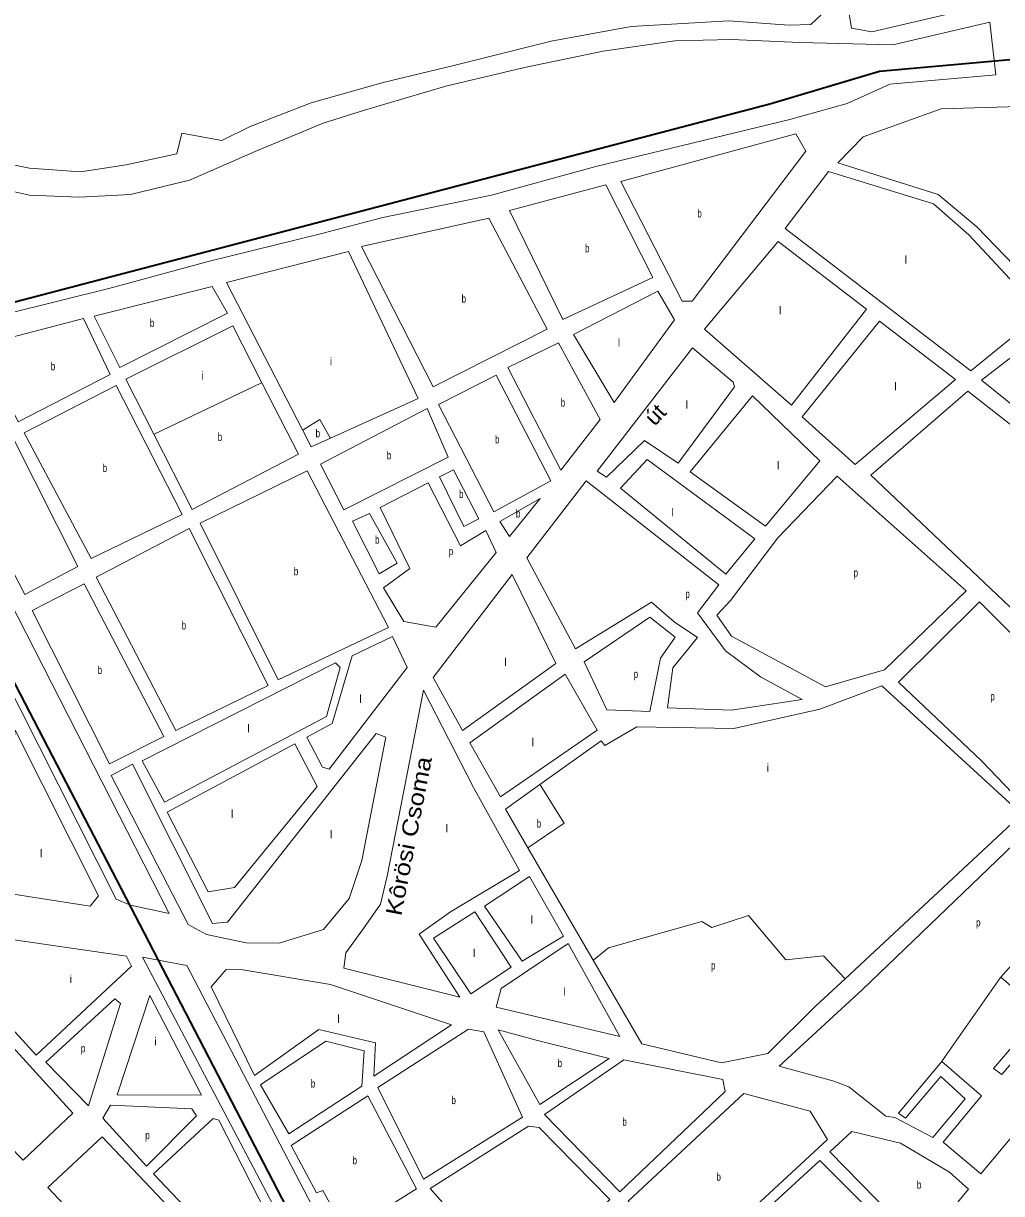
# Model space of a CAD drawing. Extents: x 639657 to 671642, y 222838 to 252123.
# Drawn here: x 655866 to 657088, y 237316 to 238779 of the extents above; entities that cross this region are included whole.
import ezdxf
from ezdxf.enums import TextEntityAlignment as Align

# ---------------------------------------------------------------- set-up
doc = ezdxf.new("R2010")
doc.units = 0
doc.header["$LTSCALE"] = 4
for name, color, linetype, lineweight in [('1', 7, 'Continuous', 13), ('21', 7, 'Continuous', 13), ('57', 7, 'Continuous', 35)]:
    doc.layers.add(name, color=color, linetype=linetype, lineweight=lineweight)
doc.layers.add('22', color=7, linetype='Continuous')
doc.layers.add('7', color=7, linetype='Continuous')

msp = doc.modelspace()

# ---------------------------------------------------------------- linework, layer by layer
at = {"layer": '1'}
for p, q in [((656127.496, 238400.888), (656163.989, 238329.556)), ((656225.69, 238249.63), (656214.859, 238270.579)), ((656839.192, 237933.767), (656751.01, 237920.32)), ((656306.9, 237891.11), (656120.812, 237655.463)), ((656578.07, 237608.077), (656496.468, 237748.342)), ((657261.621, 237580.884), (657062.55, 237340.95)), ((656959.375, 237416.742), (657013.819, 237481.558)), ((657062.55, 237340.95), (657015.485, 237380.412))]:
    msp.add_line(p, q, dxfattribs=at)
for points in [[(656761.439, 239432.394), (656779.03, 239329.44), (656828.84, 239013.66), (656848.17, 238885.18), (656859.52, 238818.3), (656862.4, 238788.82), (656849.8, 238777.22), (656822.95, 238776.55), (656747.59, 238781.66), (656718.907, 238780.019)], [(656718.907, 238780.019), (656625.27, 238774.66), (656525.23, 238756.25), (656405.61, 238726.41), (656315.33, 238704.82), (656225.69, 238679.49), (656149.4, 238649.6), (656114.03, 238632.12), (656063.82, 238641.61), (656057.49, 238615.66), (655994.43, 238601.74), (655937.14, 238593.33), (655873.63, 238597.66), (655808.27, 238611.08), (655751.82, 238633.86), (655717.51, 238651.81), (655630.69, 238707.14), (655588.91, 238744.79), (655569.62, 238764.19), (655583.18, 238780.65), (655604.36, 238783.92), (655596.58, 238911.02)], [(655824.22, 238574.94), (655873.4, 238563.8), (655935.78, 238561.59), (655999.65, 238564.79), (656073.35, 238582.74), (656155.41, 238618.73), (656240.3, 238654.06), (656292.01, 238670.39), (656393.72, 238700.04), (656492.21, 238723.71), (656590.55, 238743.91), (656679.97, 238756.87), (656750.85, 238758.64), (656836.39, 238754.86), (656952.53, 238751.83), (657073.58, 238780.36), (657081.17, 238714.18), (656948.74, 238702.7), (656895.26, 238678.41), (656823.75, 238658.36), (656581.26, 238599.67), (656451.04, 238564.19), (656315.25, 238536.1), (656238.92, 238515.93), (656096.85, 238481.24), (655972.49, 238447.52), (655847, 238415.92)], [(657346.85, 238100.67), (657281.57, 238161.75), (657325.92, 238246.14), (657057.44, 238524.44), (657009.16, 238564.62), (656883.5, 238604.51), (656915.48, 238637), (657012.81, 238671.73), (657207.85, 238677.53), (657255.88, 238669.58), (657491.87, 238557.2)], [(656214.859, 238270.579), (656119.54, 238454.94), (656272.25, 238493.66), (656359.06, 238309.9), (656249.638, 238260.452), (656225.69, 238249.63)], [(656028.958, 238265.21), (655993.78, 238334.14), (656127.496, 238400.888)], [(656163.989, 238329.556), (656209.642, 238240.317), (656076.96, 238171.15), (656028.958, 238265.21)], [(656751.01, 237920.32), (656670.75, 237923.48), (656677.53, 237973.4), (656708.4, 238011.1), (656679.31, 238030.93), (656650.83, 238055.22), (656555.78, 237996.94), (656494.99, 238110.85), (656569.05, 238207.12), (656735.12, 238076.92), (656708.4, 238042.09), (656743.1, 237994.58), (656786.89, 237962.14), (656839.192, 237933.767)], [(656861.16, 237921.85), (656938.73, 237950.89), (657113.57, 237790.34), (656892.805, 237584.758)], [(656511.229, 237827.376), (656588.07, 237882), (656592.51, 237876.2), (656632.41, 237899.8), (656753.8, 237897.47), (656861.16, 237921.85)], [(656144.23, 237629.77), (656185.61, 237629.19), (656241.05, 237646.15), (656272.84, 237685.07), (656288.84, 237732.74), (656318.83, 237886.57), (656306.9, 237891.11)], [(655975.64, 237838.837), (656002.228, 237852.773), (656102.247, 237653.86), (656120.812, 237655.463)], [(657002.425, 237386.535), (656954.73, 237411.212), (656943.61, 237413.2), (656897.56, 237449.66), (656877.49, 237457.22), (656810.54, 237475.52), (656914.39, 237571.5), (657197.7, 237843.44), (657212.88, 237837.91), (657261.618, 237783.473), (657303.742, 237736.423)], [(655975.64, 237838.837), (656071.862, 237652.593), (656094.651, 237639.923), (656144.23, 237629.77)], [(656496.468, 237748.342), (656468.26, 237796.83), (656511.229, 237827.376)], [(657219.322, 237637.626), (657173.344, 237683.006), (657087.252, 237586.716), (657138.079, 237542.545)], [(657220.682, 237620.018), (657088.518, 237465.087), (657078.389, 237472.689), (657138.079, 237542.545)], [(656892.805, 237584.758), (656856.35, 237550.81), (656796.07, 237491.3), (656738.34, 237479.66), (656638.91, 237503.5), (656578.07, 237608.077)], [(657013.819, 237481.558), (657063.196, 237438.481), (657015.485, 237380.412)], [(657002.425, 237386.535), (657042.939, 237434.68), (657012.553, 237462.553), (656968.241, 237410.608), (656959.375, 237416.742)]]:
    msp.add_lwpolyline(points, dxfattribs=at)
for points in [[(657067.58, 238801.14), (656926.35, 238767.97), (656900.96, 238772.58), (656873.43, 238942.25), (656926.71, 238946.24), (656971.35, 238923.17), (657049.41, 238893.85)], [(656689.17, 238431.41), (656612.36, 238581.1), (656831.18, 238640.81), (656843.54, 238619.09), (656701.57, 238431.41)], [(657049.77, 238344.27), (656818.02, 238522.27), (656872.13, 238593.47), (657003.17, 238553.21), (657047.39, 238514.26), (657138.73, 238416.48)], [(656539.83, 238408.43), (656473.55, 238544.87), (656593.66, 238576.88), (656652.43, 238461.2)], [(656378.05, 238324.34), (656288.22, 238499.97), (656447.47, 238535.09), (656520.25, 238396.66)], [(656809.3, 238505.94), (656716.92, 238396.71), (656825.69, 238301.62), (656919.41, 238421.63)], [(656101.67, 238450.01), (655954.31, 238412.88), (655986.56, 238348.84), (656120.77, 238416.64)], [(656604.08, 238304.9), (656553.19, 238389.95), (656658.77, 238444.16), (656679.77, 238408.25)], [(655859.35, 238280.68), (655812.89, 238376.75), (655940.78, 238409.79), (655974.43, 238339.95)], [(656935.91, 238406.46), (656838.95, 238286.91), (656905.46, 238227.31), (657030.69, 238333.59)], [(657063.28, 238332.77), (657260.12, 238174.29), (657298.86, 238247.69), (657152.26, 238401.56)], [(656537.55, 238220.31), (656471.47, 238348.7), (656534.65, 238379.28), (656586.83, 238283.64)], [(656754.72, 238324.58), (656684.28, 238229.16), (656642.18, 238257.46), (656594.73, 238211.52), (656582.72, 238219.28), (656701.92, 238373.23), (656752.96, 238330.44)], [(655644.769, 238351.536), (655981.971, 237684.267), (655999.696, 237676.665), (656047.807, 237666.529), (655700.903, 238345.623)], [(656064.22, 238164.92), (655981.76, 238326.16), (655866.68, 238266.9), (655950.64, 238109.99)], [(656453.95, 238168.26), (656384.5, 238302.47), (656456.66, 238339.2), (656524.91, 238207.03)], [(656861.28, 238232.12), (656777.03, 238313.31), (656699.34, 238218.42), (656793.47, 238150.37)], [(657249.24, 238160.2), (657153.55, 237997.59), (656924.85, 238214.24), (657046.11, 238318.92)], [(656396.9, 238236.69), (656266.36, 238170.58), (656236.98, 238227.88), (656370.66, 238297.29)], [(655933.71, 238099.9), (655853.43, 238259.58), (655784.43, 238226.17), (655867.44, 238064.95)], [(656612.27, 238197.99), (656743.92, 238090.57), (656779.89, 238134.45), (656645.22, 238233.73)], [(656184.08, 237958.44), (656086.76, 238154.29), (656220.54, 238219.41), (656322.16, 238023.67)], [(656416.26, 238150.13), (656385.83, 238212.18), (656403.2, 238220.73), (656435.07, 238159.69)], [(657044.28, 238069.56), (656882.72, 238212.77), (656808.88, 238135.71), (656749.58, 238057.4), (656732.3, 238039.24), (656750.82, 238013.02), (656868.13, 237949.42), (656942.14, 237970.82)], [(656371.91, 238204.37), (656311.78, 238173.58), (656348.62, 238097.42), (656316.08, 238073.49), (656341.32, 238031.13), (656381.26, 238024.06), (656456.84, 238117.29), (656443.72, 238144.76), (656412.03, 238125.84)], [(656473.53, 238137.58), (656461.24, 238156.08), (656511.58, 238184.74)], [(656310.28, 238090.73), (656277.2, 238156.6), (656298.25, 238166.38), (656332.83, 238104.11)], [(656056.16, 237895.08), (655956.8, 238086.58), (656072.95, 238147.5), (656171.9, 237951.15)], [(655973.38, 237853.26), (655876.7, 238044.83), (655941.96, 238078.15), (656041.3, 237887.72)], [(656531.23, 237978.89), (656414.58, 237894.86), (656377.99, 237961.11), (656476.87, 238089.84)], [(657177.35, 237915.41), (657151.56, 237953.84), (657103.73, 238013.01), (657060.74, 238056), (656959.43, 237955.38), (657063.11, 237857.11), (657121.19, 237796.89), (657188.94, 237859.81), (657191.42, 237889.96)], [(656595.02, 237920.84), (656566.65, 237980.85), (656648.57, 238036.69), (656680.52, 238011.48), (656662.18, 237985.37), (656648.8, 237918.95)], [(656345.65, 237973.72), (656247.85, 237846.67), (656239.73, 237849.15), (656219.98, 237886.8), (656251.79, 237903.71), (656276.54, 237988.12), (656326.96, 238012.47)], [(656244.58, 237912.66), (656042.07, 237805.56), (656014.46, 237856.97), (656255.8, 237979.54), (656261.86, 237973.79)], [(656462.14, 237812.32), (656423.79, 237879.73), (656542.86, 237965.21), (656582.76, 237895.28)], [(656266.43, 237597.9), (656411.3, 237561.75), (656360.44, 237640.52), (656399.5, 237668.35), (656485.65, 237720.01), (656428.37, 237823.77), (656365.71, 237945.22), (656320.49, 237713.12), (656312.23, 237678), (656290.98, 237647.39), (656268.63, 237617.29)], [(655834.51, 237693.3), (655949.34, 237675.4), (655959.76, 237688.37), (655855.55, 237895.39)], [(656096.79, 237693.35), (656129.61, 237698.68), (656233.017, 237824.966), (656205.16, 237878.37), (656045.66, 237793.06)], [(656442.3, 237675.33), (656498.3, 237712.71), (656541, 237638.04), (656489.14, 237606.66)], [(656430.02, 237668.22), (656475.36, 237599.34), (656425.16, 237565.86), (656378.28, 237635.47)], [(655927.63, 237416.82), (655865.71, 237358.16), (655641.45, 237586.63), (655650.17, 237667.42), (655706.78, 237659.16)], [(655747.86, 237648.91), (655994.78, 237613.16), (656001.01, 237600.42), (655881.85, 237489.49), (655743.23, 237640.73)], [(656546.59, 237629.04), (656611.29, 237512.48), (656456.73, 237549.46), (656463.13, 237572.71)], [(656014.621, 237611.59), (656069.959, 237601.287), (656544.737, 236691.602), (656499.158, 236667.529), (656340.899, 236971.602), (656344.697, 236985.539)], [(656249.75, 237577.61), (656400.89, 237527.12), (656303.65, 237462.93), (656305.83, 237504.88), (656235.04, 237521.38), (656154.83, 237464.05), (656100.68, 237574.54), (656119.29, 237596.38), (656140.25, 237595.83)], [(655987.13, 237553.88), (655947.36, 237426.12), (655893.88, 237480.65), (655980, 237559.61)], [(656088.3, 237439.3), (655983, 237439.9), (656023.69, 237563.91)], [(656489.72, 237411.7), (656441.39, 237518.46), (656421.97, 237521.73), (656308.83, 237449.09), (656365.96, 237334.49)], [(656598, 237485.29), (656511.34, 237427.81), (656459.05, 237521.05), (656508.46, 237507.51)], [(656288.92, 237450.74), (656197.48, 237390.99), (656162.1, 237452.42), (656243.65, 237506.75), (656291.57, 237494.85)], [(656517.04, 237415.06), (656611.31, 237318.57), (656743, 237443.78), (656739.94, 237458.75), (656616.31, 237483.6)], [(656357.13, 237322.45), (656269.34, 237267.09), (656240.08, 237320.07), (656232.1, 237317.19), (656200.53, 237376.56), (656296.21, 237438.57)], [(656621.8, 237307.02), (656697.49, 237223.49), (656870.73, 237384.12), (656848.93, 237419.16), (656766.03, 237441.25)], [(656076.37, 237422.35), (655974.73, 237426.8), (655964.94, 237410.45), (656019.62, 237350.57), (656081.97, 237413.36)], [(656279.5, 237076.12), (656028.45, 237341.12), (656103, 237410.12), (656110.03, 237408.15)], [(656598.65, 237309.13), (656484.32, 237198.31), (656374.31, 237322.88), (656496.98, 237400.6), (656510.46, 237398.78)], [(656962.19, 237379.28), (656901.11, 237393.88), (656873.81, 237368.48), (656988.51, 237251), (657046.91, 237321.76), (657023.27, 237343.2)], [(655896.2, 237323.87), (656070.57, 237139.13), (656139.35, 237202.62), (655964.44, 237387.34)], [(656707.86, 237216.77), (656778.47, 237142.79), (656933.36, 237285.77), (656861.19, 237357.56)]]:
    msp.add_lwpolyline(points, close=True, dxfattribs=at)
at = {"layer": '21'}
for points in [[(656028.958, 238265.21), (656029.458, 238265.448), (656163.489, 238329.318), (656163.989, 238329.556)], [(656214.859, 238270.579), (656215.359, 238270.879), (656236.451, 238283.543), (656249.352, 238260.952), (656249.638, 238260.452)], [(656511.229, 237827.376), (656511.505, 237826.939), (656541.575, 237779.295), (656496.468, 237748.342)], [(656578.07, 237608.077), (656578.57, 237608.477), (656597.282, 237623.458), (656713.76, 237656.399), (656726.421, 237648.797), (656772, 237664.001), (656818.844, 237608.254), (656865.689, 237613.322), (656892.33, 237585.258), (656892.805, 237584.758)], [(657087.252, 237586.716), (657086.903, 237586.216), (657014.168, 237482.058), (657013.819, 237481.558)]]:
    msp.add_lwpolyline(points, dxfattribs=at)
at = {"layer": '57'}
for points in [[(654002.119, 239034.206), (654070.566, 238864.887), (654144.193, 238697.237), (654202.587, 238585.471), (654273.675, 238478.785), (654332.069, 238397.5), (654423.469, 238313.675), (654563.107, 238227.31), (654677.356, 238184.128), (654752.252, 238182.858), (655194.015, 238248.902), (655762.722, 238406.391), (656798.58, 238678.186), (656935.679, 238718.829), (657164.177, 238739.15), (657282.235, 238750.582), (657411.717, 238748.041), (657640.216, 238725.18), (658021.046, 238692.158), (658135.295, 238681.998), (658828.406, 238524.508), (660845.547, 238106.667)], [(655560.75, 238549.596), (655838.888, 237984.728), (656510.419, 236690.524), (656703.373, 236261.239), (656797.311, 236068.188), (656835.394, 236007.224)]]:
    msp.add_lwpolyline(points, dxfattribs=at)

# ---------------------------------------------------------------- texts
at = {"layer": '22'}
for s, rotation, width, p in [('út', 46.291, 1.05, (656662.691, 238282.857)), ('Kôrösi Csoma', 78.97, 1.2, (656357.26, 237761.279))]:
    msp.add_text(s, height=20, rotation=rotation, dxfattribs=dict(at, width=width)).set_placement(p, align=Align.CENTER)
at = {"layer": '7', "width": 0.75}
for s, p in [('b', (656708.108, 238536.11)), ('b', (656567.682, 238492.655)), ('b', (656413.512, 238429.715)), ('b', (656023.889, 238399.425)), ('b', (655900.007, 238345.235)), ('b', (656537.328, 238299.795)), ('b', (656108.631, 238256.879)), ('b', (656231.055, 238261.419)), ('b', (656455.258, 238253.73)), ('b', (656320.051, 238233.935)), ('b', (655964.921, 238218.075)), ('b', (656410.29, 238185.43)), ('b', (656481.359, 238161.16)), ('b', (656305.27, 238128.555)), ('p', (656397.422, 238114.215)), ('b', (656203.761, 238088.925)), ('p', (656903.322, 238087.305)), ('p', (656693.155, 238060.698)), ('b', (656063.614, 238021.29)), ('b', (655958.625, 237965.705)), ('p', (656628.585, 237960.608)), ('p', (657074.242, 237932.735)), ('b', (656507.379, 237773.707)), ('p', (657056.517, 237650.201)), ('p', (656725.143, 237596.331)), ('p', (655937.67, 237492.865)), ('b', (656533.411, 237474.43)), ('b', (656225.101, 237448.87)), ('b', (656400.79, 237428.11)), ('b', (656614.394, 237401.085)), ('p', (656018.129, 237384.234)), ('b', (656277.17, 237352.83)), ('b', (656731.978, 237332.37)), ('b', (656982.46, 237322.44))]:
    msp.add_text(s, height=10, dxfattribs=at).set_placement(p)
at = {"layer": '7'}
for s, p in [('l', (656967.044, 238478.421)), ('l', (656810.051, 238415.072)), ('l', (656608.746, 238374.53)), ('i', (656248.78, 238351.373)), ('i', (656087.989, 238333.636)), ('l', (656954.383, 238320.05)), ('l', (656693.573, 238297.245)), ('l', (656807.519, 238221.227)), ('l', (656675.798, 238162.656)), ('l', (656466.946, 237975.435)), ('l', (656285.518, 237929.57)), ('l', (656145.536, 237892.55)), ('l', (656501.13, 237875.344)), ('i', (656794.777, 237843.39)), ('l', (656125.174, 237785.86)), ('l', (656248.833, 237760.15)), ('l', (656393.514, 237767.652)), ('l', (655886.476, 237736.384)), ('l', (656499.864, 237653.625)), ('l', (656427.698, 237611.815)), ('i', (655923.62, 237579.564)), ('l', (656540.379, 237563.67)), ('l', (656257.99, 237529.655)), ('i', (656029.621, 237501.605))]:
    msp.add_text(s, height=10, dxfattribs=at).set_placement(p)

doc.saveas('drawing.dxf')
